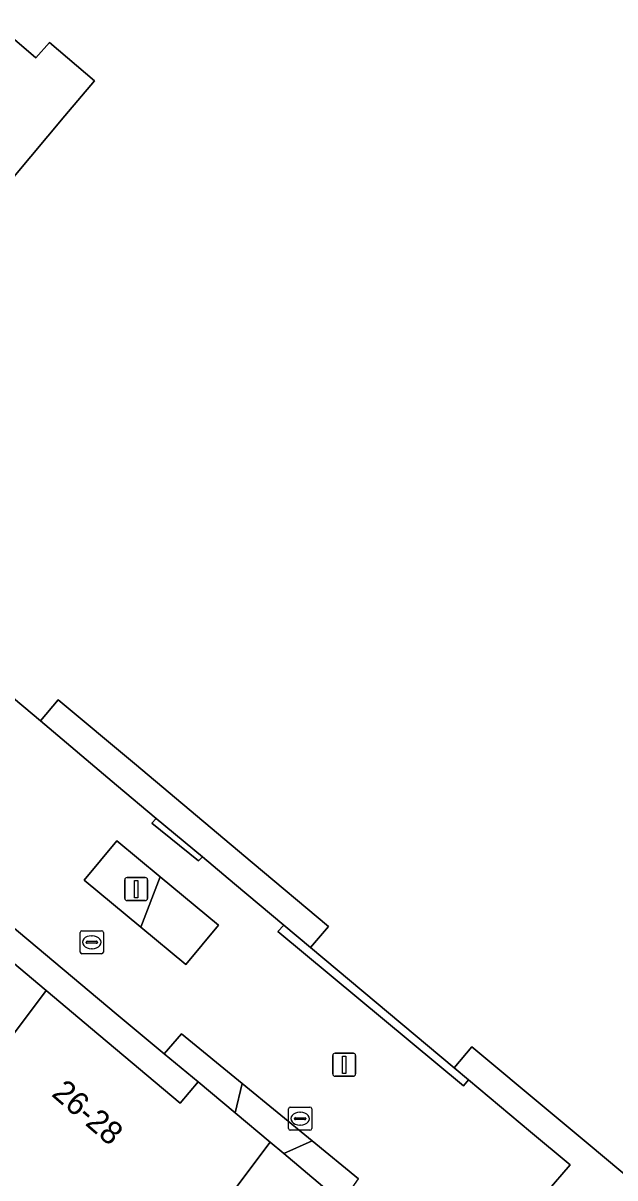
# Model space of a CAD drawing. Extents: x 161087 to 161926, y 382572 to 383873.
# Drawn here: x 161656 to 161681.6, y 383032.1 to 383082.1 of the extents above; entities that cross this region are included whole.
import ezdxf

# ---------------------------------------------------------------- set-up
doc = ezdxf.new("R2010")
doc.units = 0
for name, color, linetype in [('IMGEO_Erf', 7, 'Continuous'), ('IMGEO_Groenvoorziening', 7, 'Continuous'), ('IMGEO_Kolk', 7, 'Continuous'), ('IMGEO_Lichtmast', 7, 'Continuous'), ('IMGEO_Pand', 7, 'Continuous'), ('IMGEO_Pand_nummerreeks', 7, 'Continuous'), ('IMGEO_Voetgangersgebied_open', 7, 'Continuous')]:
    doc.layers.add(name, color=color, linetype=linetype)

msp = doc.modelspace()

# ---------------------------------------------------------------- linework, layer by layer
at = {"layer": 'IMGEO_Erf'}
msp.add_lwpolyline([(161626.874, 383076.894), (161630.169, 383074.145), (161642.912, 383063.202), (161644.599, 383061.795), (161647.219, 383059.841), (161650.522, 383057.078), (161651.288, 383058.001), (161648.001, 383060.784), (161645.515, 383062.89), (161645.259, 383063.107), (161657.804, 383078.087), (161659.083, 383079.614), (161657.133, 383081.268), (161656.543, 383080.605), (161654.896, 383082.004), (161655.443, 383082.691)], dxfattribs=at)
for points in [[(161660.811, 383050.012), (161657.514, 383052.778), (161656.74, 383051.863), (161660.038, 383049.081), (161661.762, 383047.64), (161663.76, 383045.97), (161665.152, 383044.806), (161667.287, 383043.015), (161668.448, 383042.041), (161669.225, 383042.953), (161665.917, 383045.728)], [(161655.433, 383043.024), (161654.463, 383043.843), (161652.526, 383045.479), (161651.877, 383046.027), (161651.12, 383045.099), (161654.686, 383042.107), (161656.982, 383040.181), (161659.278, 383038.256), (161662.804, 383035.298), (161663.576, 383036.225), (161662.108, 383037.435), (161660.016, 383039.161)], [(161680.477, 383033.528), (161678.746, 383034.975), (161675.437, 383037.741), (161674.666, 383036.822), (161675.291, 383036.3), (161677.982, 383034.054), (161679.697, 383032.622), (161678.697, 383031.46), (161681.584, 383029.034), (161681.813, 383028.841), (161682.194, 383029.1), (161684.298, 383030.528), (161685.68, 383031.466), (161684.713, 383032.232), (161683.226, 383031.231)]]:
    msp.add_lwpolyline(points, close=True, dxfattribs=at)
at = {"layer": 'IMGEO_Groenvoorziening'}
for points in [[(161661.762, 383047.64), (161661.562, 383047.434), (161663.594, 383045.8), (161663.76, 383045.97)], [(161660.045, 383046.67), (161658.634, 383044.963), (161661.096, 383042.925), (161661.933, 383045.105)], [(161661.933, 383045.105), (161661.096, 383042.925), (161663.045, 383041.313), (161664.454, 383043.016)], [(161668.448, 383042.041), (161667.287, 383043.015), (161667.03, 383042.734), (161675.071, 383036.045), (161675.291, 383036.3), (161674.666, 383036.822)], [(161662.857, 383038.294), (161662.108, 383037.435), (161663.576, 383036.225), (161665.177, 383034.88), (161665.485, 383036.141)], [(161665.485, 383036.141), (161665.177, 383034.88), (161666.691, 383033.608), (161667.284, 383033.11), (161668.512, 383033.661)], [(161670.526, 383032.01), (161668.512, 383033.661), (161667.284, 383033.11), (161669.805, 383030.992)]]:
    msp.add_lwpolyline(points, close=True, dxfattribs=at)
at = {"layer": 'IMGEO_Kolk'}
for p, q in [((161658.542, 383042.77), (161659.394, 383042.77)), ((161658.467, 383041.844), (161658.467, 383042.696)), ((161658.726, 383042.264), (161658.726, 383042.276)), ((161659.164, 383042.227), (161658.766, 383042.227)), ((161658.769, 383042.313), (161659.167, 383042.313)), ((161658.955, 383042.55), (161658.98, 383042.55)), ((161659.21, 383042.276), (161659.21, 383042.264)), ((161659.468, 383042.696), (161659.468, 383041.844)), ((161659.394, 383041.77), (161658.542, 383041.77)), ((161658.978, 383041.99), (161658.953, 383041.99)), ((161667.496, 383034.198), (161667.496, 383035.05)), ((161667.571, 383035.124), (161668.423, 383035.124)), ((161667.984, 383034.904), (161668.009, 383034.904)), ((161668.497, 383035.05), (161668.497, 383034.198)), ((161667.755, 383034.618), (161667.755, 383034.63)), ((161668.193, 383034.581), (161667.795, 383034.581)), ((161667.798, 383034.667), (161668.196, 383034.667)), ((161668.007, 383034.344), (161667.982, 383034.344)), ((161668.239, 383034.63), (161668.239, 383034.618)), ((161668.423, 383034.124), (161667.571, 383034.124))]:
    msp.add_line(p, q, dxfattribs=at)
for points in [[(161658.542, 383042.77), (161659.394, 383042.77)], [(161658.467, 383041.844), (161658.467, 383042.696)], [(161659.468, 383042.696), (161659.468, 383041.844)], [(161659.394, 383041.77), (161658.542, 383041.77)], [(161667.496, 383034.198), (161667.496, 383035.05)], [(161667.571, 383035.124), (161668.423, 383035.124)], [(161668.497, 383035.05), (161668.497, 383034.198)], [(161668.423, 383034.124), (161667.571, 383034.124)]]:
    msp.add_lwpolyline(points, dxfattribs=at)
for centre, radius, start, end in [((161658.544, 383042.694), 0.0765, 91.552, 178.448), ((161658.544, 383042.694), 0.0765, 91.552, 178.448), ((161659.392, 383042.694), 0.0765, 1.552, 88.448), ((161659.392, 383042.694), 0.0765, 1.552, 88.448), ((161658.766, 383042.273), 0.0403, 85.8775, 175.7526), ((161658.763, 383042.263), 0.0366, 178.938, 274.7102), ((161659.167, 383042.27), 0.043, 264.8664, 352.4533), ((161659.171, 383042.275), 0.0386, 1.7309, 96.639), ((161658.544, 383041.846), 0.0765, 181.552, 268.448), ((161658.544, 383041.846), 0.0765, 181.552, 268.448), ((161659.392, 383041.846), 0.0765, 271.552, 358.448), ((161659.392, 383041.846), 0.0765, 271.552, 358.448), ((161667.573, 383035.048), 0.0765, 91.552, 178.448), ((161667.573, 383035.048), 0.0765, 91.552, 178.448), ((161668.421, 383035.048), 0.0765, 1.552, 88.448), ((161668.421, 383035.048), 0.0765, 1.552, 88.448), ((161667.573, 383034.2), 0.0765, 181.552, 268.448), ((161667.573, 383034.2), 0.0765, 181.552, 268.448), ((161667.795, 383034.627), 0.0403, 85.8775, 175.7526), ((161667.792, 383034.617), 0.0366, 178.938, 274.7102), ((161668.196, 383034.624), 0.043, 264.8664, 352.4533), ((161668.2, 383034.629), 0.0386, 1.7309, 96.639), ((161668.421, 383034.2), 0.0765, 271.552, 358.448), ((161668.421, 383034.2), 0.0765, 271.552, 358.448)]:
    msp.add_arc(centre, radius, start, end, dxfattribs=at)
for centre, major_axis, ratio, start_param, end_param in [((161658.954, 383042.27), (-0.387, 0.002), 0.722429, 4.712389, 7.853982), ((161658.979, 383042.27), (-0.39, 0.002), 0.717154, 1.570796, 4.712389), ((161667.983, 383034.624), (-0.387, 0.002), 0.722429, 4.712389, 7.853982), ((161668.008, 383034.624), (-0.39, 0.002), 0.717154, 1.570796, 4.712389)]:
    msp.add_ellipse(centre, major_axis=major_axis, ratio=ratio, start_param=start_param, end_param=end_param, dxfattribs=at)
at = {"layer": 'IMGEO_Lichtmast'}
for p, q in [((161660.395, 383044.173), (161660.395, 383044.973)), ((161660.395, 383044.973), (161660.395, 383044.173)), ((161660.495, 383045.073), (161661.285, 383045.073)), ((161661.285, 383045.073), (161660.495, 383045.073)), ((161661.385, 383044.973), (161661.385, 383044.173)), ((161661.385, 383044.173), (161661.385, 383044.973)), ((161661.285, 383044.073), (161660.495, 383044.073)), ((161660.495, 383044.073), (161661.285, 383044.073)), ((161669.413, 383036.562), (161669.413, 383037.362)), ((161669.413, 383037.362), (161669.413, 383036.562)), ((161669.513, 383037.462), (161670.303, 383037.462)), ((161670.303, 383037.462), (161669.513, 383037.462)), ((161670.403, 383037.362), (161670.403, 383036.562)), ((161670.403, 383036.562), (161670.403, 383037.362)), ((161670.303, 383036.462), (161669.513, 383036.462)), ((161669.513, 383036.462), (161670.303, 383036.462))]:
    msp.add_line(p, q, dxfattribs=at)
for points in [[(161660.815, 383044.948), (161660.965, 383044.948), (161660.965, 383044.198), (161660.815, 383044.198), (161660.815, 383044.948)], [(161669.833, 383037.337), (161669.983, 383037.337), (161669.983, 383036.587), (161669.833, 383036.587), (161669.833, 383037.337)]]:
    msp.add_lwpolyline(points, dxfattribs=at)
for centre, start, end in [((161660.495, 383044.973), 90, 180), ((161660.495, 383044.973), 90, 180), ((161661.285, 383044.973), 0, 90), ((161661.285, 383044.973), 360, 90), ((161660.495, 383044.173), 180, 270), ((161660.495, 383044.173), 180, 270), ((161661.285, 383044.173), 270, 0), ((161661.285, 383044.173), 270, 0), ((161669.513, 383037.362), 90, 180), ((161669.513, 383037.362), 90, 180), ((161670.303, 383037.362), 0, 90), ((161670.303, 383037.362), 360, 90), ((161669.513, 383036.562), 180, 270), ((161669.513, 383036.562), 180, 270), ((161670.303, 383036.562), 270, 0), ((161670.303, 383036.562), 270, 0)]:
    msp.add_arc(centre, 0.1, start, end, dxfattribs=at)
at = {"layer": 'IMGEO_Pand'}
msp.add_lwpolyline([(161655.443, 383082.691), (161654.896, 383082.004), (161656.543, 383080.605), (161657.133, 383081.268), (161659.083, 383079.614), (161657.804, 383078.087), (161645.259, 383063.107), (161645.515, 383062.89), (161648.001, 383060.784), (161651.288, 383058.001), (161650.522, 383057.078), (161656.74, 383051.863), (161657.514, 383052.778), (161660.811, 383050.012), (161665.917, 383045.728), (161669.225, 383042.953), (161668.448, 383042.041), (161674.666, 383036.822), (161675.437, 383037.741), (161678.746, 383034.975), (161680.477, 383033.528), (161683.226, 383031.231)], dxfattribs=at)
for points in [[(161654.686, 383042.107), (161651.12, 383045.099), (161651.877, 383046.027), (161650.336, 383047.318), (161648.762, 383048.635), (161643.003, 383040.94), (161652.326, 383033.961), (161656.982, 383040.181)], [(161663.576, 383036.225), (161662.804, 383035.298), (161659.278, 383038.256), (161656.982, 383040.181), (161652.326, 383033.961), (161661.701, 383026.943), (161666.691, 383033.608), (161665.177, 383034.88)], [(161669.033, 383030.073), (161669.805, 383030.992), (161667.284, 383033.11), (161666.691, 383033.608), (161661.701, 383026.943), (161668.892, 383021.561), (161674.604, 383025.405), (161673.51, 383026.327)]]:
    msp.add_lwpolyline(points, close=True, dxfattribs=at)
at = {"layer": 'IMGEO_Voetgangersgebied_open'}
for points in [[(161665.152, 383044.806), (161663.76, 383045.97), (161663.594, 383045.8), (161661.562, 383047.434), (161661.762, 383047.64), (161660.038, 383049.081), (161656.74, 383051.863), (161650.522, 383057.078), (161647.219, 383059.841), (161644.599, 383061.795), (161642.912, 383063.202), (161630.169, 383074.145), (161626.874, 383076.894), (161620.641, 383082.122), (161617.34, 383084.883), (161612.219, 383089.167), (161608.907, 383091.955), (161607.917, 383090.806), (161603.73, 383094.34), (161608.936, 383104.446), (161620.147, 383126.276), (161621.222, 383125.735), (161624.796, 383132.689)], [(161678.697, 383031.46), (161679.697, 383032.622), (161677.982, 383034.054), (161675.291, 383036.3), (161675.071, 383036.045), (161667.03, 383042.734), (161667.287, 383043.015), (161665.152, 383044.806)], [(161655.433, 383043.024), (161660.016, 383039.161), (161662.108, 383037.435), (161662.857, 383038.294), (161665.485, 383036.141), (161668.512, 383033.661), (161670.526, 383032.01)]]:
    msp.add_lwpolyline(points, dxfattribs=at)
msp.add_lwpolyline([(161660.045, 383046.67), (161661.933, 383045.105), (161664.454, 383043.016), (161663.045, 383041.313), (161661.096, 383042.925), (161658.634, 383044.963)], close=True, dxfattribs=at)

# ---------------------------------------------------------------- texts
at = {"layer": 'IMGEO_Pand_nummerreeks'}
msp.add_text('26-28', height=1, rotation=319.1653, dxfattribs=at).set_placement((161657.179, 383035.644))

doc.saveas('drawing.dxf')
